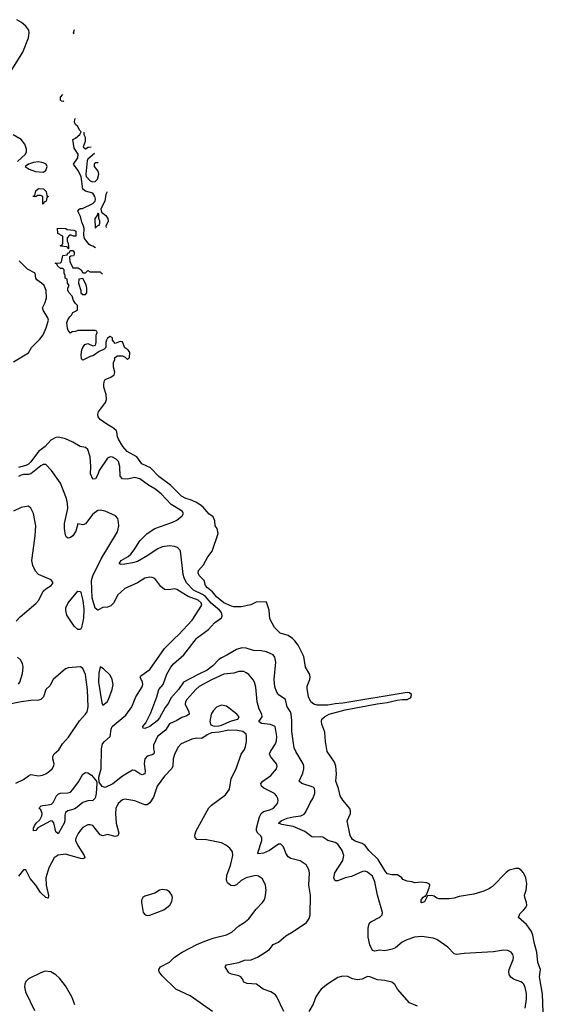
# Model space of a CAD drawing. Header units: inches. Extents: x 2001573 to 2220545, y 644482 to 846830.
# Tile 750 of 755: x 2215839 to 2220144, y 757049 to 764996. Entities that reach past the tile are written whole.
import ezdxf

# ---------------------------------------------------------------- set-up
doc = ezdxf.new("R2010")
doc.units = ezdxf.units.IN
doc.header["$MEASUREMENT"] = 0
for name, color, linetype in [('C2715', 7, 'Continuous'), ('C2716', 7, 'Continuous'), ('C2725', 7, 'Continuous')]:
    doc.layers.add(name, color=color, linetype=linetype)

msp = doc.modelspace()

# ---------------------------------------------------------------- linework, layer by layer
at = {"layer": 'C2715', "color": 5}
for points, elevation in [([(2217974.2, 756990), (2217917.6, 757110), (2217906, 757126), (2217870, 757149.7), (2217806, 757170), (2217754, 757210), (2217676.3, 757216.3), (2217650, 757226.6), (2217642.4, 757250), (2217625.6, 757270), (2217610, 757279.2), (2217550, 757291.1), (2217530, 757302.6), (2217498.4, 757350), (2217511.6, 757368.4), (2217610, 757386.3), (2217655.6, 757404.4), (2217710, 757408.8), (2217761.2, 757430), (2217805.3, 757454.7), (2217859.3, 757490), (2217886.6, 757530), (2217930, 757550.3), (2217990, 757602.3), (2218050, 757635.3), (2218157, 757710), (2218179.7, 757740.3), (2218186, 757770), (2218188.7, 757930), (2218176.4, 758010), (2218181.2, 758110), (2218176.4, 758136.4), (2218153.8, 758173.8), (2218105.7, 758205.7), (2218030, 758226.4), (2218010, 758238.3), (2217989, 758269), (2217970, 758319.3), (2217950, 758342), (2217930, 758341.3), (2217856.9, 758290), (2217810, 758269.3), (2217770, 758263.1), (2217762.6, 758270), (2217796.2, 758370), (2217795.7, 758390), (2217788.1, 758408.1), (2217764.4, 758430), (2217753.3, 758450), (2217754.3, 758470), (2217777.7, 758562.3), (2217791.6, 758588.4), (2217810, 758605), (2217861.8, 758618.2), (2217890, 758630.4), (2217922.4, 758670), (2217927.8, 758690), (2217924.7, 758710), (2217914.7, 758730), (2217897.6, 758750), (2217812.2, 758792.2), (2217792.8, 758810), (2217788, 758830), (2217805.1, 758850), (2217870, 758895), (2217914.7, 758950), (2217920.4, 758970), (2217915.4, 758990), (2217865.1, 759050), (2217859.3, 759070), (2217865.8, 759090), (2217905.5, 759150), (2217914.1, 759174.1), (2217916.8, 759210), (2217905.1, 759290), (2217866.1, 759306), (2217794.1, 759314.1), (2217772.6, 759330), (2217798.3, 759370), (2217796.9, 759390), (2217775, 759430), (2217757.1, 759490), (2217748.9, 759608.9), (2217736, 759650), (2217726.3, 759666.3), (2217690, 759709.6), (2217670, 759724.7), (2217650, 759734.7), (2217610, 759734.3), (2217570, 759722.4), (2217490, 759713.6), (2217390, 759666.9), (2217290, 759612.7), (2217262.9, 759590), (2217190.2, 759510), (2217179.8, 759490), (2217177.3, 759470), (2217206.3, 759410), (2217210, 759389.7), (2217190, 759375.7), (2217150, 759363.8), (2217110, 759338.8), (2217050, 759311.6), (2217018.8, 759261.2), (2216951.9, 759210), (2216920.8, 759139.2), (2216920.5, 759110), (2216925.8, 759090), (2216922.3, 759070), (2216910, 759061.6), (2216869.1, 759050.9), (2216850.7, 759029.3), (2216845.9, 758990), (2216852.5, 758930), (2216850, 758908.3), (2216830, 758901.8), (2216810, 758909.3), (2216770, 758937), (2216750, 758938.3), (2216669.3, 758890), (2216593, 758827), (2216530, 758798.3), (2216506.2, 758806.2), (2216482.1, 758842.1), (2216478.7, 758881.3), (2216496.8, 758950), (2216500.5, 759110), (2216509.6, 759150), (2216525.1, 759170), (2216569.8, 759210.2), (2216577.3, 759270), (2216587.1, 759290), (2216697.4, 759382.6), (2216745.8, 759450), (2216777.6, 759530), (2216828.2, 759610), (2216833.4, 759630), (2216831.2, 759650), (2216812.6, 759690), (2216818.9, 759701.1), (2216891.6, 759750), (2217010, 759920.8), (2217091.5, 760000)], 260), ([(2219923.3, 757016.7), (2219935.9, 757090), (2219935.3, 757135.3), (2219925, 757185), (2219912.4, 757212.4), (2219902.2, 757222.2), (2219890, 757231.1), (2219830, 757251.2), (2219807.1, 757267.2), (2219794.3, 757290), (2219791.2, 757310), (2219794.3, 757330), (2219826, 757410), (2219829.2, 757430), (2219825.2, 757450), (2219810, 757469), (2219783.2, 757483.2), (2219750, 757486), (2219668.6, 757471.5), (2219430, 757459.6), (2219370, 757449.3), (2219350, 757457), (2219299.6, 757510), (2219210, 757572.2), (2219182, 757582), (2219090, 757595.8), (2219030, 757590.6), (2218968.6, 757570), (2218929.2, 757550.8), (2218876.8, 757503.2), (2218850, 757492.5), (2218790, 757481.4), (2218750, 757484.7), (2218710, 757478.5), (2218690, 757482.4), (2218670, 757528.3), (2218656.4, 757590), (2218656, 757664), (2218660.1, 757690), (2218670, 757708.6), (2218682.5, 757717.5), (2218750, 757751.1), (2218768, 757770), (2218771.2, 757790), (2218731.5, 757930), (2218710, 758038), (2218690, 758083.5), (2218650, 758116.2), (2218630, 758122.4), (2218610, 758121.4), (2218519.5, 758080.5), (2218470, 758068.1), (2218410, 758044.7), (2218390, 758046.3), (2218377.7, 758070), (2218387.3, 758110), (2218449.8, 758210), (2218457.7, 758250), (2218445.2, 758290), (2218410, 758340.9), (2218390, 758354.5), (2218330, 758369.7), (2218290, 758396.8), (2218270, 758401.6), (2218210, 758397.7), (2218200.7, 758400.7), (2218142.5, 758442.5), (2218050, 758483.8), (2217958.8, 758498.8), (2217931.8, 758510), (2217951.2, 758530), (2218000.7, 758550), (2218050, 758562.5), (2218110, 758569.5), (2218137.1, 758582.9), (2218150, 758596.9), (2218185.8, 758674.2), (2218207.5, 758710), (2218223.5, 758750), (2218225.1, 758770), (2218220.5, 758790), (2218210, 758802.4), (2218119.3, 758830), (2218098.9, 758850), (2218126.4, 758913.6), (2218136.2, 758950), (2218136.5, 758970), (2218129.8, 758990), (2218070.9, 759090), (2218058.6, 759118.6), (2218038.3, 759250), (2218038.1, 759338.1), (2218033.8, 759390), (2218027.1, 759410), (2218001.7, 759450), (2217986, 759510), (2217929.2, 759549.2), (2217913.7, 759573.7), (2217900.3, 759610), (2217894.8, 759670), (2217909.7, 759810), (2217901.2, 759850), (2217888.1, 759870), (2217833.4, 759893.3), (2217790, 759901.2), (2217730, 759904.5), (2217670, 759923.3), (2217635.3, 759924.7), (2217590, 759913), (2217514.1, 759865.9), (2217470, 759846.1), (2217447.7, 759832.3), (2217400.3, 759779.7), (2217355, 759745), (2217285.6, 759714.3), (2217162.2, 759650), (2217123.5, 759590), (2217061.7, 759518.3), (2217040.8, 759479.2), (2217015.1, 759445), (2216970, 759361.5), (2216950, 759336), (2216890, 759289.8), (2216850, 759274), (2216838, 759278), (2216834, 759290), (2216858.3, 759321.7), (2216899.7, 759400.3), (2216947.9, 759530), (2216964.8, 759590), (2216998.3, 759630), (2217027.3, 759712.7), (2217060.2, 759770), (2217082.8, 759797.2), (2217165.8, 759870), (2217268.9, 760000)], 240), ([(2220000, 757536.5), (2219996.1, 757550), (2219985.7, 757605.7), (2219975.7, 757635.7), (2219952.4, 757672.4), (2219933.9, 757693.9), (2219869.2, 757750), (2219880.2, 757779.8), (2219911.9, 757808.1), (2219929, 757830), (2219937.2, 757850), (2219936, 757870), (2219921.2, 757910), (2219919, 757930), (2219932.7, 757970), (2219938.9, 758021.1), (2219929.5, 758070), (2219910, 758109.2), (2219891.8, 758130), (2219870, 758143.6), (2219850, 758145.6), (2219796, 758130), (2219770, 758113.6), (2219660.9, 757999.1), (2219637, 757983), (2219590, 757961.7), (2219510, 757938.3), (2219390, 757917.6), (2219350, 757904.5), (2219310, 757900.7), (2219230, 757901.2), (2219210, 757906), (2219190, 757920.9), (2219170, 757927.3), (2219136, 757924), (2219110, 757877), (2219086.9, 757866.9), (2219082.7, 757870), (2219083, 757890), (2219096, 757910), (2219110, 757922), (2219118, 757922), (2219127.2, 757932.8), (2219149.6, 757990), (2219154, 758010), (2219150, 758017.2), (2219130, 758029.5), (2219090, 758035.1), (2219030, 758029.2), (2219010, 758037.2), (2218970, 758042), (2218935.3, 758055.3), (2218928, 758070), (2218892.3, 758092.3), (2218847.1, 758092.9), (2218810, 758102.7), (2218790, 758127.3), (2218736.3, 758216.3), (2218660.5, 758290), (2218630, 758329.5), (2218605.6, 758345.6), (2218550, 758364.2), (2218530, 758379.6), (2218509.8, 758410), (2218486, 758530), (2218513.2, 758590), (2218512.3, 758610), (2218506.6, 758630), (2218450, 758697.2), (2218429.5, 758730), (2218416, 758790), (2218393.2, 758850), (2218398.7, 758910), (2218395.4, 758970), (2218382.8, 759002.8), (2218322.9, 759090), (2218311.2, 759170), (2218306.3, 759246.3), (2218280.7, 759310), (2218277, 759330), (2218280.9, 759350), (2218301.6, 759370), (2218340.9, 759390), (2218470, 759424.5), (2218727.3, 759472.7), (2218810, 759484.2), (2218890, 759504.2), (2218930, 759509.6), (2218971.5, 759508.5), (2218997.8, 759522.2), (2219004, 759530), (2219004.6, 759550), (2218990, 759562.4), (2218970, 759566.4), (2218450, 759477.9), (2218390, 759474.6), (2218330, 759464), (2218242.1, 759462.2), (2218217, 759470), (2218192.3, 759490), (2218173.3, 759530), (2218162.8, 759597.2), (2218163.7, 759616.3), (2218183.7, 759670), (2218186.6, 759690), (2218182.7, 759710), (2218149.7, 759769.7), (2218135.1, 759855.1), (2218088.6, 759948.6), (2218063.5, 759983.5), (2218042.8, 760000)], 220), ([(2215830, 759633.7), (2215839.3, 759650), (2215862.6, 759717.4), (2215867.2, 759770), (2215860.7, 759800.7), (2215845.7, 759830), (2215821.6, 759850)], 280), ([(2215807, 758833), (2215870, 758862.3), (2215910, 758893.8), (2215930, 758902.8), (2215990, 758892.2), (2216022.8, 758897.2), (2216050, 758907.6), (2216081.2, 758930), (2216101, 758950), (2216114.5, 758974.5), (2216118.3, 758990), (2216107.6, 759030), (2216107.7, 759047.7), (2216116.9, 759070), (2216156.6, 759103.4), (2216184.6, 759150), (2216233.9, 759206.1), (2216323.1, 759336.9), (2216371.6, 759390), (2216383.2, 759410), (2216391.8, 759450), (2216386.6, 759586.6), (2216370.4, 759710), (2216350, 759759), (2216330, 759772.7), (2216230, 759765.2), (2216210, 759757.2), (2216190, 759741.2), (2216110.4, 759669.6), (2216082, 759618), (2216050.4, 759589.6), (2216030.3, 759530), (2216010, 759509.7), (2215990, 759503.5), (2215930, 759501.7), (2215850, 759489.8), (2215770, 759472.8)], 280), ([(2217398, 756990), (2217217.7, 757117.7), (2217101.6, 757170), (2216990, 757277.6), (2216966.3, 757310), (2216963, 757330), (2216976.2, 757350), (2217050, 757387.4), (2217089.7, 757430), (2217152.9, 757470), (2217270, 757530.2), (2217350, 757564.8), (2217410, 757586.3), (2217510, 757610.2), (2217553.6, 757630), (2217610, 757682.4), (2217650, 757706.4), (2217690, 757738), (2217750, 757816.4), (2217800.7, 757870), (2217816, 757890), (2217823.7, 757910), (2217832, 757970), (2217825.6, 758010), (2217802, 758062), (2217770, 758083), (2217750, 758088), (2217733.5, 758086.5), (2217670, 758069.7), (2217630, 758048.3), (2217590, 758013.7), (2217570, 758003.9), (2217546.5, 758006.5), (2217519.7, 758030), (2217510.8, 758050.8), (2217513.6, 758090), (2217542.3, 758170), (2217562.4, 758250), (2217558, 758278), (2217536.3, 758310), (2217510, 758330.8), (2217470, 758350.6), (2217350, 758375), (2217270, 758377.7), (2217256.2, 758396.2), (2217255, 758415), (2217264.9, 758450), (2217366.7, 758633.3), (2217390, 758657.2), (2217501.5, 758738.5), (2217535.4, 758784.6), (2217547.3, 758870), (2217588.9, 758950), (2217630, 759067.7), (2217655.5, 759104.5), (2217665.3, 759130), (2217672.4, 759170), (2217673.3, 759210), (2217668.7, 759230), (2217641.3, 759250), (2217599, 759259), (2217530, 759261.8), (2217450, 759244.3), (2217390, 759238.5), (2217355.4, 759224.6), (2217310, 759194), (2217270, 759197.3), (2217230, 759189.9), (2217143.6, 759150), (2217117.6, 759122.4), (2217090, 759066), (2217079.6, 759030), (2217076.9, 758970), (2217069.3, 758950.7), (2217010, 758891.3), (2216950.2, 758810), (2216919.6, 758720.4), (2216890, 758675.4), (2216870, 758658.7), (2216850, 758658.3), (2216770, 758689.6), (2216690, 758703.6), (2216670, 758699.7), (2216635.3, 758670), (2216617.3, 758630), (2216612.3, 758590), (2216619.8, 758510), (2216639.2, 758430), (2216631.7, 758408.3), (2216610, 758404.2), (2216550, 758420.2), (2216510, 758409.7), (2216490, 758415.6), (2216430, 758491.5), (2216410, 758498.4), (2216390, 758498), (2216350, 758474.5), (2216330, 758454.5), (2216312.3, 758427.7), (2216293.4, 758390), (2216290.3, 758370), (2216309.2, 758330), (2216359.7, 758250), (2216364.4, 758230), (2216350, 758222), (2216330, 758225), (2216210, 758260.1), (2216150, 758253.2), (2216118.8, 758230), (2216075, 758150), (2216051.6, 758070), (2216053.8, 758010), (2216072.6, 757927.4), (2216070, 757905.1), (2216050, 757909.8), (2216007.4, 757950), (2215969.8, 758010), (2215923.1, 758063.1), (2215890, 758133.6), (2215870, 758133.7), (2215830, 758082)], 280), ([(2216285.2, 757045.2), (2216259.7, 757110), (2216210, 757197), (2216159.8, 757259.8), (2216130, 757287.6), (2216090, 757309.6), (2216044.7, 757315.3), (2216010, 757303.7), (2215910, 757255.1), (2215890, 757234), (2215880.5, 757210), (2215879.3, 757190), (2215886.4, 757150), (2215959.7, 756999.7)], 320), ([(2219054.3, 757034.3), (2218990, 757060.7), (2218891.6, 757170), (2218869.6, 757209.6), (2218846.2, 757226.2), (2218790, 757239.6), (2218730, 757247.3), (2218670, 757271.2), (2218650, 757273), (2218607.4, 757252.6), (2218570, 757246.2), (2218530, 757255), (2218490, 757271.8), (2218450, 757276.8), (2218410, 757264.2), (2218327.9, 757212.1), (2218276.5, 757170), (2218259.6, 757150), (2218233.8, 757110), (2218210, 757049.6), (2218174.7, 756990)], 260)]:
    msp.add_lwpolyline(points, dxfattribs=dict(at, elevation=elevation))
for points, elevation in [([(2216490, 759771.8), (2216478.2, 759721.8), (2216475, 759650), (2216502.6, 759482.6), (2216510, 759463.1), (2216545.1, 759490), (2216558, 759510), (2216586.9, 759590), (2216594, 759630), (2216586.3, 759670), (2216570, 759706), (2216517.6, 759757.6)], 280), ([(2217470, 759464.2), (2217430, 759447.3), (2217402.2, 759417.8), (2217386.7, 759390), (2217375.8, 759330), (2217384.8, 759304.8), (2217410, 759292.9), (2217450, 759295), (2217470, 759301.9), (2217550, 759336.3), (2217601.6, 759350), (2217612.8, 759370), (2217594, 759390), (2217510, 759454)], 280), ([(2216150, 758425.1), (2216130, 758441.2), (2216114.4, 758514.4), (2216105.6, 758525.6), (2216090, 758529.8), (2215986.6, 758473.4), (2215970, 758451.8), (2215950, 758448.7), (2215949.9, 758470.1), (2215959.8, 758490), (2215973.1, 758510), (2216001.8, 758538.2), (2216018, 758570), (2216020.2, 758590), (2216010, 758617.6), (2215997.6, 758630), (2216000.8, 758639.2), (2216012, 758650), (2216026.1, 758653.9), (2216070, 758657.8), (2216095.2, 758664.8), (2216110, 758678.8), (2216136.5, 758730), (2216152.9, 758747.1), (2216170, 758753.5), (2216230, 758754.7), (2216250, 758761.2), (2216270, 758782), (2216315, 758845), (2216350, 758905.7), (2216370, 758920.4), (2216390, 758918), (2216418.5, 758898.5), (2216459.7, 758850), (2216462.9, 758830), (2216457.1, 758750), (2216448, 758712), (2216430, 758693.6), (2216390, 758689.9), (2216350, 758677.6), (2216290, 758629.9), (2216270, 758619.7), (2216228.8, 758610), (2216210, 758596.8), (2216203.7, 758576.3), (2216204.2, 758530), (2216197.4, 758510)], 260), ([(2216990, 757976.2), (2216970, 757969.5), (2216930, 757945.6), (2216850, 757920.7), (2216834, 757910), (2216823.8, 757890), (2216822.4, 757870), (2216836, 757790), (2216852, 757770), (2216870, 757764.9), (2216890, 757768), (2217005.2, 757810), (2217052.3, 757850), (2217070, 757878), (2217074, 757910), (2217069.4, 757930), (2217050, 757956), (2217028.7, 757970)], 320)]:
    msp.add_lwpolyline(points, close=True, dxfattribs=dict(at, elevation=elevation))
at = {"layer": 'C2716', "color": 5}
for points, elevation in [([(2215776.1, 764590), (2215865.6, 764734.4), (2215909.9, 764849.9), (2215916.1, 764890), (2215912.4, 764910), (2215890, 764942.4), (2215853, 764973), (2215815.9, 764995.9)], 240), ([(2216278.8, 764881.3), (2216275.1, 764890), (2216283.3, 764916.3)], 220), ([(2216190, 764335.3), (2216178, 764338), (2216170, 764346), (2216169.4, 764370.6), (2216186.8, 764391.3)], 220), ([(2216194.8, 764340.4), (2216190, 764335.3)], 220), ([(2216450.9, 763153.3), (2216430, 763169.2), (2216412.9, 763172.9), (2216401.2, 763181.2), (2216362, 763230), (2216356.5, 763256.5), (2216359.3, 763310), (2216355.1, 763330), (2216341.5, 763361.5), (2216330, 763408), (2216308, 763450), (2216316.4, 763463.6), (2216328.4, 763471.6), (2216347.3, 763472.7), (2216430, 763511), (2216449, 763530), (2216451.4, 763548.6), (2216446.6, 763570), (2216430, 763597), (2216371.7, 763611.7), (2216349.3, 763629.3), (2216336, 763730), (2216310, 763781.2), (2216275.3, 763830), (2216310, 763882), (2216312.7, 763910), (2216279.3, 763959.3), (2216268.7, 764030), (2216290, 764040.7), (2216326, 764070), (2216335.3, 764090), (2216323.5, 764103.5), (2216310, 764133.2), (2216289.6, 764149.6), (2216282.7, 764170), (2216284, 764190), (2216289.3, 764201.6)], 220), ([(2215822.4, 763850), (2215886.6, 763910), (2215895.2, 763930), (2215895.4, 763950), (2215879.9, 763990), (2215850, 764028.9), (2215786.5, 764066.5)], 240), ([(2216358.6, 764087.6), (2216358, 764082), (2216357.3, 764070), (2216368.2, 764048.2), (2216368.3, 764011.7), (2216351, 763970), (2216370, 763954.8), (2216392.5, 763967.5), (2216417.6, 763969.6)], 220), ([(2216442.9, 763916.5), (2216390.8, 763870), (2216384.4, 763855.6), (2216374.4, 763750), (2216376.3, 763730), (2216410, 763694), (2216430, 763688), (2216450, 763691), (2216469, 763710), (2216479.3, 763750), (2216473.6, 763773.6), (2216444, 763810), (2216444, 763830), (2216450, 763842), (2216470, 763842), (2216470.4, 763841.8)], 220), ([(2216546.9, 763605.9), (2216534.8, 763585.2), (2216528.2, 763530), (2216494.8, 763470), (2216501, 763441), (2216534.4, 763414.4), (2216552, 763390), (2216554, 763370), (2216534, 763330), (2216537.7, 763318.8)], 220), ([(2218042.8, 760000), (2218010, 760026), (2217943.2, 760043.2), (2217898, 760090), (2217860.4, 760160.4), (2217855.3, 760230), (2217834, 760294), (2217830, 760298), (2217750, 760294), (2217707.1, 760272.9), (2217630, 760256), (2217570, 760257.6), (2217550, 760262.4), (2217490, 760289.9), (2217430, 760338.5), (2217397, 760377), (2217355.8, 760410), (2217341.7, 760430), (2217329.8, 760469.8), (2217288.3, 760510), (2217281.3, 760530), (2217283, 760550), (2217323.3, 760596.7), (2217360.1, 760659.9), (2217393.6, 760706.4), (2217444, 760850), (2217434, 760890), (2217419, 760910), (2217415.3, 760950), (2217402, 760982), (2217392.5, 760992.5), (2217370, 761004), (2217321.2, 761061.1), (2217298.9, 761078.9), (2217261.6, 761101.6), (2217219.7, 761119.7), (2217182, 761130), (2217148.1, 761150), (2217059, 761239), (2216963.9, 761310), (2216897.5, 761377.5), (2216826.3, 761410), (2216786.9, 761466.9), (2216708.5, 761510), (2216671.4, 761550), (2216638, 761610), (2216629.6, 761630), (2216625.2, 761670), (2216618.9, 761678.9), (2216598, 761698), (2216544, 761730), (2216490, 761769.2), (2216472.7, 761790), (2216469.7, 761810), (2216476.2, 761830), (2216533.3, 761906.7), (2216539.7, 761930), (2216537.4, 761970), (2216519.5, 762030), (2216518, 762050), (2216523.2, 762076.8), (2216530, 762091), (2216575.3, 762110), (2216604, 762130), (2216609, 762150), (2216598, 762190), (2216598, 762230), (2216607.3, 762252.7), (2216608, 762270), (2216630, 762282), (2216670, 762282), (2216692.7, 762272.7), (2216710, 762254), (2216726, 762270), (2216728, 762310), (2216712.9, 762332.9), (2216690, 762346), (2216670, 762395.3), (2216650, 762398), (2216610, 762382), (2216588.7, 762410), (2216588, 762428), (2216570, 762438), (2216550, 762424), (2216540.7, 762410), (2216534, 762390), (2216534.8, 762350), (2216523, 762337), (2216482.3, 762317.7), (2216435.2, 762284.8), (2216410, 762278), (2216348.8, 762248.9), (2216338, 762258), (2216336, 762290), (2216340.9, 762330), (2216349.5, 762350.5), (2216366.6, 762373.4), (2216390, 762381), (2216430, 762364), (2216451.4, 762368.5), (2216458, 762390), (2216458, 762450), (2216466, 762470), (2216462, 762482), (2216450, 762486), (2216310, 762488), (2216290, 762478), (2216263.6, 762476.4), (2216250, 762466), (2216230, 762486), (2216225.6, 762505.6), (2216220.9, 762550), (2216227.5, 762572.5), (2216243.2, 762596.8), (2216258, 762610), (2216270, 762632), (2216306, 762650), (2216306, 762690), (2216290, 762706), (2216275.3, 762730), (2216263.1, 762763.1), (2216238, 762790), (2216228, 762810), (2216228.8, 762831.1), (2216238, 762850), (2216226, 762870), (2216222, 762902), (2216206, 762910), (2216206, 762930), (2216198, 762950), (2216198, 762978), (2216187.3, 762987.3), (2216170, 762988), (2216146, 763010), (2216142, 763022), (2216126, 763030), (2216170, 763034), (2216178, 763042), (2216187.3, 763092.7), (2216222, 763098), (2216227.3, 763112.7), (2216242, 763118), (2216246, 763134), (2216270, 763134), (2216279.6, 763119.6), (2216279.6, 763100.4), (2216274, 763090), (2216252.7, 763087.3), (2216242, 763078), (2216243.6, 763043.6), (2216270, 762994), (2216312.7, 762992.7), (2216336.9, 762976.9), (2216350, 762954), (2216370, 762954), (2216390, 762972), (2216410, 762962), (2216490, 762962), (2216509.5, 762942.5)], 220), ([(2215790, 762233.6), (2215910, 762307.3), (2215935.8, 762350), (2216003.1, 762416.9), (2216028.9, 762451.1), (2216053.8, 762510), (2216070.7, 762570), (2216067.6, 762590), (2216027.8, 762650), (2216023.8, 762670), (2216046, 762714), (2216055.2, 762750), (2216052.8, 762810), (2216035.8, 762850), (2216015.8, 762870), (2215977.2, 762897.2), (2215969.8, 762910), (2215965.4, 762950), (2215903.1, 762983.1), (2215836, 763050)], 240), ([(2217268.9, 760000), (2217276.8, 760010), (2217366.3, 760073.6), (2217413.7, 760126.3), (2217470.9, 760169.1), (2217475.5, 760184.5), (2217471.2, 760210), (2217455.1, 760230), (2217387.6, 760287.5), (2217340, 760340), (2217316, 760356), (2217243.1, 760390), (2217186.7, 760450), (2217167.4, 760490), (2217159, 760519.1), (2217138.8, 760710), (2217114.6, 760734.6), (2217090, 760743), (2217050, 760747.9), (2216990, 760741.1), (2216950, 760722.8), (2216874.9, 760670), (2216790, 760623.8), (2216751.1, 760611.1), (2216690, 760601), (2216659.3, 760599.3), (2216645.1, 760605.1), (2216644.5, 760610), (2216659.6, 760630), (2216716.8, 760663.2), (2216737.3, 760682.7), (2216764.4, 760715.6), (2216809.8, 760790), (2216870, 760849.2), (2216930, 760889.3), (2217070, 760938.2), (2217110, 760956.5), (2217153.3, 760990), (2217162.4, 761010), (2217153, 761030), (2217062.7, 761082.7), (2216983.4, 761170), (2216931.6, 761210), (2216880, 761240), (2216810, 761289.8), (2216770, 761299.8), (2216710, 761286), (2216669.7, 761290), (2216651.8, 761311.8), (2216647.4, 761390), (2216636.5, 761430), (2216618, 761450), (2216590, 761464.6), (2216570, 761467.8), (2216550, 761458), (2216481.5, 761358.5), (2216470, 761323.7), (2216451.7, 761290), (2216430, 761288), (2216412.4, 761330), (2216414.8, 761390), (2216407.8, 761467.8), (2216390, 761527.3), (2216370, 761542.4), (2216329.2, 761550), (2216270, 761586.6), (2216210, 761614), (2216153, 761627), (2216130, 761624.5), (2216090, 761600.7), (2216044.5, 761550), (2215990, 761509.4), (2215930, 761428.4), (2215910, 761407.8), (2215890, 761396.3), (2215830, 761382.2)], 240), ([(2217091.5, 760000), (2217122.4, 760030), (2217233.1, 760150), (2217311.4, 760270), (2217307, 760290), (2217281, 760310), (2217200.9, 760340.9), (2217110, 760397.8), (2217090, 760402.7), (2217046.8, 760393.2), (2217010, 760396.4), (2216980.3, 760420.3), (2216930, 760485.6), (2216910, 760494.7), (2216890, 760497.4), (2216850, 760488), (2216790, 760449.7), (2216690, 760403.5), (2216630.1, 760349.9), (2216600.2, 760290), (2216576.2, 760263.8), (2216550, 760255.4), (2216510, 760250.6), (2216470, 760229.8), (2216450, 760246.3), (2216424.9, 760330), (2216418.8, 760470), (2216430, 760506), (2216497.1, 760642.9), (2216630, 760861), (2216640.5, 760910), (2216638.7, 760938.7), (2216632.3, 760970), (2216614, 760990), (2216528.7, 761030), (2216490, 761037.6), (2216470, 761033.3), (2216430, 761004.2), (2216370, 760926.9), (2216350, 760919.1), (2216310, 760926), (2216291.9, 760868.1), (2216270, 760829.7), (2216250, 760816.3), (2216232.1, 760812.1), (2216218.4, 760818.4), (2216210, 760835.3), (2216200.3, 760890), (2216202, 760930), (2216228.5, 761050), (2216226.8, 761090), (2216217.3, 761130), (2216170, 761255.4), (2216096.9, 761356.9), (2216050, 761406.6), (2216030, 761406), (2216010, 761394), (2215930.1, 761329.9), (2215910, 761324.1), (2215870, 761324.9), (2215850, 761320.1), (2215830, 761308.7)], 260), ([(2215810, 760141.3), (2215843.6, 760176.4), (2215970, 760282.4), (2215992.6, 760310), (2216030, 760383), (2216050, 760402.4), (2216093.2, 760430), (2216109.2, 760450), (2216093.4, 760473.4), (2215990, 760517.4), (2215965.7, 760545.7), (2215945.7, 760590), (2215938, 760630), (2215938.8, 760650), (2215965.3, 760830), (2215970.7, 760910.7), (2215949.8, 761009.8), (2215930, 761054), (2215910, 761069.2), (2215850, 761058.7), (2215790.2, 761029.8)], 280)]:
    msp.add_lwpolyline(points, dxfattribs=dict(at, elevation=elevation))
for points, elevation in [([(2215990, 763847.5), (2215950, 763842.3), (2215910.4, 763830), (2215882.8, 763810), (2215916, 763790), (2215967.2, 763770), (2216030, 763765.3), (2216050, 763778.4), (2216062.4, 763810), (2216053.7, 763830), (2216030, 763841.2)], 240), ([(2216030, 763506), (2216026, 763510), (2216026, 763570), (2216010, 763578), (2215982, 763578), (2215970, 763566), (2215948, 763568), (2215950, 763574), (2215962, 763578), (2215970, 763614), (2215990, 763634), (2216032, 763630), (2216054, 763610), (2216058, 763578), (2216072, 763570), (2216058, 763562), (2216054, 763530), (2216038, 763522)], 220), ([(2216474, 763434), (2216466.8, 763430), (2216465.4, 763414.6), (2216447.7, 763390), (2216450, 763314), (2216470, 763334), (2216482, 763338), (2216487.3, 763352.7), (2216488, 763370), (2216478, 763390), (2216478, 763430)], 220), ([(2216272.7, 763247.3), (2216256.4, 763256.4), (2216242, 763258), (2216223.6, 763236.4), (2216222, 763210), (2216232, 763190), (2216234, 763170), (2216234, 763146), (2216230, 763146), (2216222, 763162), (2216168.4, 763168.4), (2216170, 763174), (2216182, 763178), (2216187.3, 763192.7), (2216187.3, 763247.3), (2216148.7, 763270), (2216146, 763314), (2216210.9, 763310.9), (2216223.6, 763303.6), (2216276.9, 763296.9), (2216294, 763290), (2216292.7, 763247.3)], 220), ([(2216350, 762906), (2216318, 762902), (2216314, 762870), (2216332, 762810), (2216332, 762790), (2216350, 762778), (2216370, 762778), (2216382, 762790), (2216382, 762830), (2216376.4, 762856.4)], 220), ([(2216310, 760072.7), (2216279.8, 760099.8), (2216220.2, 760190), (2216211.5, 760228.5), (2216213.1, 760250), (2216231.7, 760288.3), (2216310, 760384.2), (2216330, 760380.3), (2216332.7, 760372.7), (2216350, 760308), (2216356.8, 760236.8), (2216354.4, 760165.6), (2216338.6, 760090), (2216330, 760074)], 260)]:
    msp.add_lwpolyline(points, close=True, dxfattribs=dict(at, elevation=elevation))
at = {"layer": 'C2725', "color": 5, "elevation": 220}
msp.add_lwpolyline([(2220000, 756611.3), (2220003.7, 756616.3), (2220074.2, 756665.8), (2220104.1, 756695.9), (2220126.8, 756733.2), (2220143.7, 756790), (2220132.7, 756830), (2220090, 756876), (2220072.5, 756912.5), (2220063.9, 757130), (2220041.3, 757270), (2220047, 757330), (2220026.8, 757386.8), (2220019.1, 757470), (2220000, 757536.5)], dxfattribs=at)

doc.saveas('drawing.dxf')
